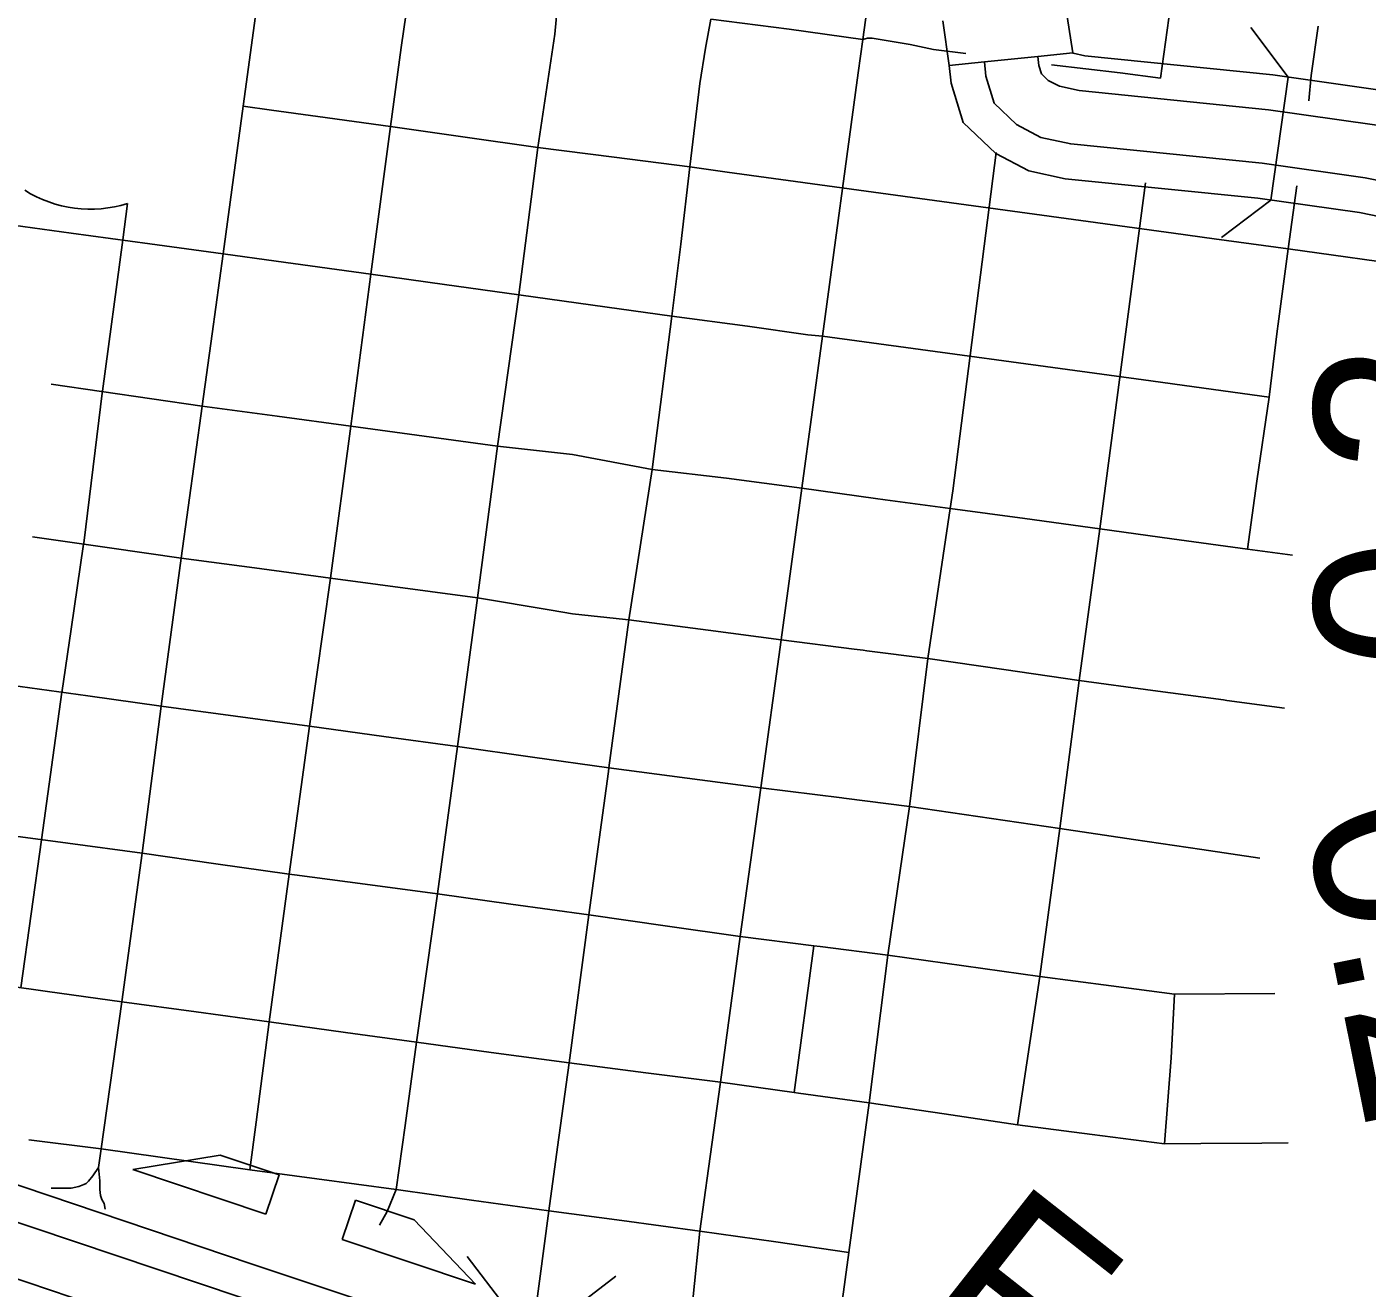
# Model space of a CAD drawing. Extents: x -19 to 366, y -4 to 359.
# Drawn here: x 154.983 to 155.596, y 190.839 to 191.416 of the extents above; entities that cross this region are included whole.
import ezdxf

# ---------------------------------------------------------------- set-up
doc = ezdxf.new("R2010")
doc.units = 0
for name, color, linetype in [('Level 10', 7, 'Continuous'), ('Level 15', 7, 'Continuous'), ('Level 19', 7, 'Continuous'), ('Level 26', 7, 'Continuous'), ('Level 33', 7, 'Continuous'), ('Level 39', 7, 'Continuous'), ('Level 42', 7, 'Continuous'), ('Level 48', 7, 'Continuous'), ('Level 60', 7, 'Continuous')]:
    doc.layers.add(name, color=color, linetype=linetype)

msp = doc.modelspace()

# ---------------------------------------------------------------- linework, layer by layer
at = {"layer": 'Level 10'}
for points in [[(155.40173, 191.41876), (155.40471, 191.39823), (155.42072, 191.39987), (155.44522, 191.40238), (155.46123, 191.40403), (155.45852, 191.42063)], [(155.66344, 191.32842), (155.65057, 191.33277), (155.61525, 191.34282), (155.59486, 191.3469), (155.5477, 191.35354), (155.46022, 191.36244), (155.44661, 191.36542), (155.43549, 191.37122), (155.42516, 191.38102), (155.42139, 191.39341), (155.42072, 191.39987), (155.40471, 191.39823)], [(155.40471, 191.39823), (155.40553, 191.39022), (155.41099, 191.37226), (155.42604, 191.35799), (155.44106, 191.35015), (155.45767, 191.34652), (155.54576, 191.33756), (155.59216, 191.33103), (155.61147, 191.32716), (155.64578, 191.3174), (155.66351, 191.3114)], [(155.65906, 191.3727), (155.62484, 191.38243), (155.6017, 191.38706), (155.5526, 191.39398), (155.46665, 191.40272), (155.46125, 191.4039), (155.46123, 191.40403), (155.44522, 191.40238)], [(155.44522, 191.40238), (155.44564, 191.39829), (155.44682, 191.39441), (155.44993, 191.39146), (155.45508, 191.38877), (155.46411, 191.38679), (155.55066, 191.37799), (155.599, 191.37118), (155.62105, 191.36677), (155.65789, 191.35629), (155.66083, 191.3553)]]:
    msp.add_lwpolyline(points, dxfattribs=at)
at = {"layer": 'Level 15'}
for p, q in [((155.02903, 191.33516), (155.02686, 191.31859)), ((155.02685, 191.31854), (155.01767, 191.24944)), ((155.02686, 191.31859), (155.02685, 191.31854)), ((155.01769, 191.24964), (155.00905, 191.17993)), ((155.01767, 191.24944), (155.01769, 191.24964)), ((155.00898, 191.17939), (155.00325, 191.14052)), ((155.00905, 191.17993), (155.00898, 191.17939)), ((155.00325, 191.14053), (154.99898, 191.11146)), ((155.00325, 191.14052), (155.00325, 191.14053)), ((154.99901, 191.1117), (154.9898, 191.04428)), ((154.99898, 191.11146), (154.99901, 191.1117)), ((154.98979, 191.04418), (154.98028, 190.97656)), ((154.9898, 191.04428), (154.98979, 191.04418))]:
    msp.add_line(p, q, dxfattribs=at)
msp.add_arc((155.01213, 191.38941), 0.05682, 238.05182, 287.30061, dxfattribs=at)
at = {"layer": 'Level 19'}
for points in [[(155.13173, 190.83505), (155.0856, 190.85034), (154.96953, 190.88947)], [(154.96872, 190.87275), (154.96709, 190.8733), (155.08049, 190.83507), (155.12673, 190.81975)], [(155.11892, 190.7964), (155.07269, 190.81172), (154.96356, 190.84851)]]:
    msp.add_lwpolyline(points, dxfattribs=at)
at = {"layer": 'Level 33'}
for points in [[(155.09195, 191.44726), (155.09072, 191.44456), (155.08196, 191.37968)], [(155.37055, 191.44928), (155.36954, 191.44236), (155.36516, 191.41017)], [(155.15879, 191.43809), (155.15415, 191.40644), (155.14933, 191.37036)], [(155.22539, 191.42941), (155.22551, 191.42399), (155.22435, 191.41266), (155.21664, 191.36085)], [(155.50578, 191.42546), (155.50122, 191.39249)], [(155.29577, 191.41943), (155.29332, 191.40613), (155.29071, 191.38998), (155.28609, 191.35201)], [(155.29577, 191.41943), (155.33143, 191.41493)], [(155.33143, 191.41493), (155.36516, 191.41017)], [(155.36516, 191.41017), (155.36734, 191.41071), (155.36942, 191.41078), (155.38678, 191.40784), (155.39752, 191.4056)], [(155.57325, 191.41625), (155.57006, 191.39372), (155.56901, 191.38213)], [(155.36516, 191.41017), (155.36306, 191.3949)], [(155.39752, 191.4056), (155.41231, 191.40374)], [(155.45142, 191.39863), (155.4828, 191.39487), (155.50122, 191.39249)], [(155.36306, 191.3949), (155.34669, 191.27455), (155.33737, 191.20505)], [(155.08196, 191.37968), (155.0728, 191.31211)], [(155.11604, 191.37496), (155.0949, 191.37789), (155.08196, 191.37968)], [(155.14933, 191.37036), (155.11604, 191.37496)], [(155.14933, 191.37036), (155.14036, 191.3028)], [(155.18342, 191.36554), (155.14933, 191.37036)], [(155.21664, 191.36085), (155.18342, 191.36554)], [(155.21664, 191.36085), (155.20795, 191.29347)], [(155.25147, 191.35642), (155.21664, 191.36085)], [(155.28609, 191.35201), (155.25147, 191.35642)], [(155.42619, 191.35849), (155.40628, 191.20385), (155.4051, 191.19578)], [(155.28609, 191.35201), (155.28198, 191.31655), (155.27787, 191.28371)], [(155.28609, 191.35201), (155.3031, 191.34955)], [(155.3031, 191.34955), (155.50724, 191.32167), (155.52582, 191.31905)], [(155.49437, 191.3446), (155.47347, 191.1865)], [(155.56359, 191.34323), (155.55957, 191.31449)], [(155.00338, 191.32166), (154.96774, 191.32654)], [(155.03922, 191.31673), (155.00338, 191.32166)], [(155.52582, 191.31905), (155.55957, 191.31449)], [(155.0728, 191.31211), (155.03922, 191.31673)], [(155.55957, 191.31449), (155.55505, 191.28016), (155.55463, 191.27678), (155.55084, 191.24666)], [(155.55957, 191.31449), (155.62071, 191.30597), (155.62748, 191.30542)], [(155.0728, 191.31211), (155.06776, 191.2756), (155.06318, 191.24252)], [(155.14036, 191.3028), (155.09696, 191.30878), (155.0728, 191.31211)], [(155.14036, 191.3028), (155.13114, 191.23339)], [(155.17397, 191.29816), (155.14036, 191.3028)], [(155.20795, 191.29347), (155.17397, 191.29816)], [(155.20795, 191.29347), (155.19816, 191.22425)], [(155.24175, 191.28875), (155.20795, 191.29347)], [(155.27787, 191.28371), (155.24175, 191.28875)], [(155.27787, 191.28371), (155.26886, 191.21362)], [(155.27787, 191.28371), (155.31249, 191.2791)], [(155.31249, 191.2791), (155.34001, 191.2752), (155.34669, 191.27455), (155.49689, 191.25415)], [(155.06318, 191.24252), (154.9942, 191.25255)], [(155.49689, 191.25415), (155.51662, 191.25132)], [(155.51662, 191.25132), (155.55084, 191.24666)], [(155.55084, 191.24666), (155.54534, 191.20827), (155.54106, 191.1772)], [(155.06318, 191.24252), (155.05366, 191.17299)], [(155.09745, 191.23792), (155.06318, 191.24252)], [(155.13114, 191.23339), (155.09745, 191.23792)], [(155.13114, 191.23339), (155.1218, 191.16394)], [(155.19816, 191.22425), (155.13114, 191.23339)], [(155.19816, 191.22425), (155.18905, 191.15481)], [(155.2325, 191.22035), (155.19816, 191.22425)], [(155.26886, 191.21362), (155.2325, 191.22035)], [(155.26886, 191.21362), (155.25823, 191.14475)], [(155.26886, 191.21362), (155.30287, 191.2096)], [(155.30287, 191.2096), (155.33737, 191.20505)], [(155.33737, 191.20505), (155.32791, 191.13565)], [(155.33737, 191.20505), (155.37098, 191.20031)], [(155.37098, 191.20031), (155.37536, 191.19973), (155.4051, 191.19578)], [(155.4051, 191.19578), (155.39496, 191.12715)], [(155.4051, 191.19578), (155.43925, 191.19108)], [(155.43925, 191.19108), (155.47347, 191.1865)], [(155.47347, 191.1865), (155.46399, 191.11708)], [(155.47347, 191.1865), (155.50639, 191.18181)], [(155.02078, 191.17775), (154.98556, 191.18284)], [(155.05366, 191.17299), (155.02078, 191.17775)], [(155.50639, 191.18181), (155.54106, 191.1772)], [(155.05366, 191.17299), (155.0445, 191.10541)], [(155.08716, 191.16854), (155.05366, 191.17299)], [(155.54106, 191.1772), (155.56161, 191.17436)], [(155.1218, 191.16394), (155.08716, 191.16854)], [(155.1218, 191.16394), (155.11227, 191.09625)], [(155.18905, 191.15481), (155.1218, 191.16394)], [(155.18905, 191.15481), (155.17988, 191.08688)], [(155.22271, 191.14924), (155.18905, 191.15481)], [(155.25823, 191.14475), (155.25666, 191.14493), (155.23249, 191.14763), (155.22271, 191.14924)], [(155.25823, 191.14475), (155.24909, 191.07716)], [(155.25823, 191.14475), (155.29441, 191.14002)], [(155.29441, 191.14002), (155.32791, 191.13565)], [(155.32791, 191.13565), (155.3185, 191.06807)], [(155.32791, 191.13565), (155.36129, 191.13142)], [(155.36129, 191.13142), (155.36533, 191.13091), (155.367, 191.1307)], [(155.367, 191.1307), (155.39496, 191.12715)], [(155.39496, 191.12715), (155.38658, 191.05952)], [(155.39496, 191.12715), (155.42969, 191.12209)], [(155.42969, 191.12209), (155.46399, 191.11708)], [(155.46399, 191.11708), (155.45528, 191.04941)], [(155.46399, 191.11708), (155.49773, 191.11255)], [(155.01087, 191.11004), (154.97556, 191.1149)], [(155.0445, 191.10541), (155.01087, 191.11004)], [(155.49773, 191.11255), (155.53, 191.10823), (155.53161, 191.10801), (155.55798, 191.10447)], [(155.0445, 191.10541), (155.03576, 191.03807)], [(155.07841, 191.10083), (155.0445, 191.10541)], [(155.11227, 191.09625), (155.07841, 191.10083)], [(155.11227, 191.09625), (155.10293, 191.02851)], [(155.14628, 191.09154), (155.11227, 191.09625)], [(155.17988, 191.08688), (155.14628, 191.09154)], [(155.17988, 191.08688), (155.1707, 191.01951)], [(155.21415, 191.08207), (155.17988, 191.08688)], [(155.24909, 191.07716), (155.21415, 191.08207)], [(155.24909, 191.07716), (155.24888, 191.07555), (155.2399, 191.00996)], [(155.24909, 191.07716), (155.28495, 191.07246)], [(155.28495, 191.07246), (155.3185, 191.06807)], [(155.3185, 191.06807), (155.30904, 191.00004)], [(155.3185, 191.06807), (155.35551, 191.06343), (155.35646, 191.06331)], [(155.35646, 191.06331), (155.38658, 191.05952)], [(155.38658, 191.05952), (155.37663, 190.9915)], [(155.38658, 191.05952), (155.45528, 191.04941)], [(155.45528, 191.04941), (155.44601, 190.98179)], [(155.45528, 191.04941), (155.4889, 191.04444)], [(155.00185, 191.04267), (154.96635, 191.04748)], [(155.03576, 191.03807), (155.00185, 191.04267)], [(155.4889, 191.04444), (155.52013, 191.03982), (155.54668, 191.0359)], [(155.03576, 191.03807), (155.02642, 190.97013)], [(155.06939, 191.03328), (155.03576, 191.03807)], [(155.10293, 191.02851), (155.06939, 191.03328)], [(155.10293, 191.02851), (155.09377, 190.96104)], [(155.13762, 191.0239), (155.10535, 191.02819), (155.10293, 191.02851)], [(155.1707, 191.01951), (155.13762, 191.0239)], [(155.1707, 191.01951), (155.16109, 190.9517)], [(155.20427, 191.01488), (155.1707, 191.01951)], [(155.2399, 191.00996), (155.20427, 191.01488)], [(155.2399, 191.00996), (155.23098, 190.94224)], [(155.2399, 191.00996), (155.27586, 191.00481)], [(155.27586, 191.00481), (155.30904, 191.00004)], [(155.30904, 191.00004), (155.30007, 190.93337)], [(155.30904, 191.00004), (155.34283, 190.99578)], [(155.34283, 190.99578), (155.33379, 190.92875)], [(155.34283, 190.99578), (155.34561, 190.99543), (155.37663, 190.9915)], [(155.37663, 190.9915), (155.36811, 190.92405)], [(155.37663, 190.9915), (155.44601, 190.98179)], [(155.44601, 190.98179), (155.43584, 190.91386)], [(155.44601, 190.98179), (155.47872, 190.97751)], [(154.99244, 190.97488), (154.95683, 190.97986)], [(155.47872, 190.97751), (155.50764, 190.97373)], [(155.02642, 190.97013), (154.99244, 190.97488)], [(155.02642, 190.97013), (155.01706, 190.90296)], [(155.06043, 190.96554), (155.02642, 190.97013)], [(155.50764, 190.97373), (155.50619, 190.94456), (155.50303, 190.90525)], [(155.50764, 190.97373), (155.55353, 190.97398)], [(155.09377, 190.96104), (155.06043, 190.96554)], [(155.09377, 190.96104), (155.08784, 190.9152)], [(155.12863, 190.9562), (155.09377, 190.96104)], [(155.16109, 190.9517), (155.12863, 190.9562)], [(155.16109, 190.9517), (155.15591, 190.91356), (155.15193, 190.88435)], [(155.19529, 190.94707), (155.16109, 190.9517)], [(155.23098, 190.94224), (155.19529, 190.94707)], [(155.23098, 190.94224), (155.22567, 190.90372), (155.22166, 190.87457)], [(155.23098, 190.94224), (155.26603, 190.93774)], [(155.26603, 190.93774), (155.30007, 190.93337)], [(155.30007, 190.93337), (155.29467, 190.894), (155.29071, 190.86534)], [(155.30007, 190.93337), (155.33379, 190.92875)], [(155.33379, 190.92875), (155.33584, 190.92847), (155.36811, 190.92405)], [(155.36811, 190.92405), (155.35874, 190.85558)], [(155.36811, 190.92405), (155.40237, 190.9189)], [(155.08784, 190.9152), (155.08502, 190.89329)], [(155.40237, 190.9189), (155.43584, 190.91386)], [(155.43584, 190.91386), (155.47008, 190.90947)], [(155.47008, 190.90947), (155.50303, 190.90525)], [(155.01706, 190.90296), (154.984, 190.90708)], [(155.01706, 190.90296), (155.01576, 190.89439)], [(155.08502, 190.89329), (155.01706, 190.90296)], [(155.50303, 190.90525), (155.51967, 190.90534)], [(155.51967, 190.90534), (155.54755, 190.90548), (155.55961, 190.90562)], [(155.01576, 190.89439), (155.01319, 190.89067), (155.01125, 190.88815), (155.01019, 190.88717), (155.0091, 190.88657), (155.0068, 190.88571), (155.0033, 190.885), (154.9942, 190.88501)], [(155.01576, 190.89439), (155.01639, 190.88837), (155.01644, 190.88433), (155.01671, 190.8816), (155.01733, 190.87986), (155.01833, 190.8779), (155.01886, 190.87537)], [(155.15193, 190.88435), (155.11564, 190.8892), (155.08502, 190.89329)], [(155.15193, 190.88435), (155.14778, 190.87425), (155.14432, 190.868)], [(155.18625, 190.87954), (155.15193, 190.88435)], [(155.22166, 190.87457), (155.18625, 190.87954)], [(155.22166, 190.87457), (155.21345, 190.81259)], [(155.22166, 190.87457), (155.25497, 190.87012)], [(155.25497, 190.87012), (155.29071, 190.86534)], [(155.29071, 190.86534), (155.28741, 190.83397), (155.28368, 190.80833), (155.28174, 190.79256)], [(155.29071, 190.86534), (155.32535, 190.86037)], [(155.32535, 190.86037), (155.35874, 190.85558)], [(155.35874, 190.85558), (155.34965, 190.78825)]]:
    msp.add_lwpolyline(points, dxfattribs=at)
at = {"layer": 'Level 39'}
for p, q in [((155.55967, 191.39298), (155.54258, 191.41567)), ((155.55175, 191.33672), (155.55967, 191.39298)), ((155.55175, 191.33672), (155.52906, 191.31963))]:
    msp.add_line(p, q, dxfattribs=at)
for points in [[(155.20158, 190.83113), (155.1843, 190.85368)], [(155.25229, 190.84467), (155.22974, 190.82739)]]:
    msp.add_lwpolyline(points, dxfattribs=at)
at = {"layer": 'Level 42'}
for p, q in [((155.07139, 190.90009), (155.03143, 190.89354)), ((155.09832, 190.89103), (155.07139, 190.90009)), ((155.03143, 190.89354), (155.09229, 190.87308)), ((155.09229, 190.87308), (155.09832, 190.89103)), ((155.12718, 190.86154), (155.1332, 190.8795)), ((155.1332, 190.8795), (155.16014, 190.87047)), ((155.16014, 190.87047), (155.18806, 190.84114)), ((155.18806, 190.84114), (155.12718, 190.86154))]:
    msp.add_line(p, q, dxfattribs=at)
at = {"layer": 'Level 60'}
for points in [[(156.50946, 189.3937), (156.44759, 191.65634), (156.2114, 200.27623), (155.97446, 208.89626), (155.73678, 217.51643), (155.49836, 226.13674), (155.2592, 234.75719), (155.01929, 243.37778), (154.77865, 251.9985), (154.53727, 260.61937), (154.29515, 269.24038), (154.0523, 277.86152), (153.80871, 286.48281), (153.56438, 295.10424), (153.31933, 303.72581), (153.07354, 312.34752), (152.82702, 320.96938), (152.57978, 329.59137), (152.3318, 338.21351), (152.0831, 346.83579)], [(0, 189.51617), (7.11214, 189.52059), (14.22427, 189.53386), (21.33637, 189.55597), (28.44845, 189.58693), (35.56048, 189.62672), (42.67245, 189.67537), (49.78436, 189.73285), (56.89619, 189.79918), (64.00793, 189.87436), (71.11958, 189.95838), (78.23111, 190.05124), (85.34253, 190.15294), (92.45381, 190.26349), (99.56495, 190.38288), (106.67593, 190.51112), (113.78675, 190.6482), (120.89739, 190.79412), (128.00785, 190.94888), (135.11811, 191.11248), (142.22816, 191.28493), (149.33799, 191.46621), (156.44759, 191.65634), (163.55694, 191.85531), (170.66605, 192.06312), (177.77489, 192.27977), (184.88345, 192.50526), (191.99173, 192.73959), (199.09971, 192.98276), (206.20739, 193.23477), (213.31474, 193.49561), (220.42177, 193.7653), (227.52845, 194.04382), (234.63479, 194.33118), (241.74076, 194.62738), (248.84635, 194.93241), (255.95157, 195.24628), (263.05638, 195.56898), (270.16079, 195.90052), (277.26478, 196.24089), (284.36834, 196.5901), (291.47147, 196.94814), (298.57414, 197.31501), (305.67635, 197.69072), (312.77809, 198.07525), (319.87934, 198.46862), (326.9801, 198.87082), (334.08035, 199.28185), (341.18009, 199.7017)], [(0, 180.89994), (7.12284, 180.90436), (14.24566, 180.9176), (21.36847, 180.93968), (28.49124, 180.97058), (35.61397, 181.01031), (42.73664, 181.05888), (49.85925, 181.11627), (56.98178, 181.18249), (64.10422, 181.25754), (71.22656, 181.34142), (78.3488, 181.43413), (85.47091, 181.53567), (92.5929, 181.64603), (99.71474, 181.76523), (106.83643, 181.89325), (113.95795, 182.0301), (121.0793, 182.17578), (128.20046, 182.33029), (135.32143, 182.49362), (142.44218, 182.66579), (149.56272, 182.84677), (156.68303, 183.03659), (163.8031, 183.23523), (170.92291, 183.4427), (178.04247, 183.65899), (185.16175, 183.88411), (192.28074, 184.11805), (199.39944, 184.36082), (206.51784, 184.61242), (213.63591, 184.87283), (220.75366, 185.14207), (227.87107, 185.42014), (234.98813, 185.70702), (242.10483, 186.00273), (249.22115, 186.30726), (256.33709, 186.62061), (263.45264, 186.94279), (270.56779, 187.27378), (277.68251, 187.61359), (284.79682, 187.96222), (291.91068, 188.31967), (299.02409, 188.68594), (306.13705, 189.06103), (313.24954, 189.44494), (320.36154, 189.83766), (327.47305, 190.23919), (334.58406, 190.64954), (341.69455, 191.06871)]]:
    msp.add_spline(points, degree=3, dxfattribs=at)

# ---------------------------------------------------------------- texts
at = {"layer": 'Level 26'}
msp.add_text('FCA', height=0.08, rotation=321.79713, dxfattribs=at).set_placement((155.38688, 190.82705))
at = {"layer": 'Level 48'}
for rotation, p in [(90, (155.6516, 191.12251)), (281.38758, (155.56666, 191.05573))]:
    msp.add_text('0.2', height=0.08, rotation=rotation, dxfattribs=at).set_placement(p)

doc.saveas('drawing.dxf')
